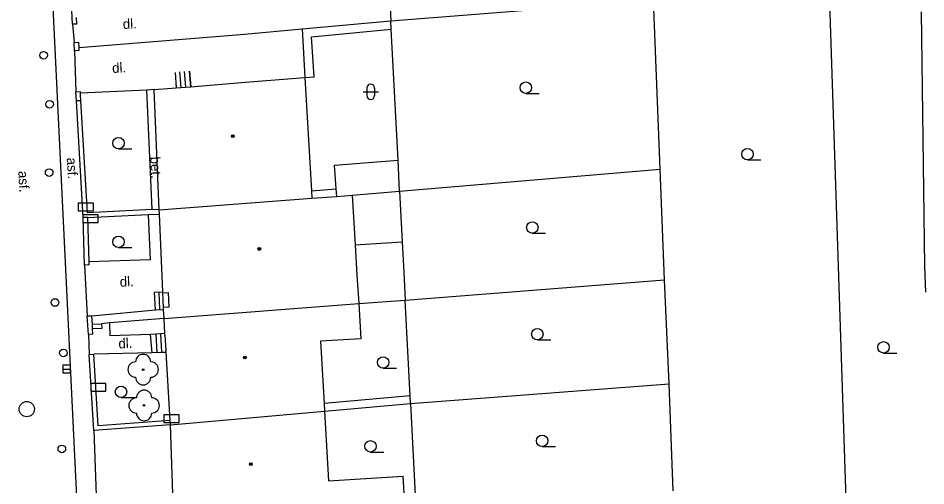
# Model space of a CAD drawing. Extents: x -596229 to -595156, y -1161237 to -1159376.
# Drawn here: x -595217.7 to -595158.2, y -1161120.7 to -1161090 of the extents above; entities that cross this region are included whole.
import ezdxf

# ---------------------------------------------------------------- set-up
doc = ezdxf.new("R2010")
doc.units = 0
for name, color, linetype in [('DOP - kresba z DSPS bez souradnic', 7, 'Continuous'), ('DOP - rozhrani ploch obecne', 7, 'Continuous'), ('Level 22', 7, 'Continuous'), ('Level 24', 7, 'Continuous'), ('Level 27', 7, 'Continuous'), ('Level 28', 7, 'Continuous'), ('Level 36', 7, 'Continuous'), ('Level 39', 7, 'Continuous'), ('silnoproud - povrch.  znaky a  RIS  skut. velikost', 7, 'Continuous'), ('TM - budovy zdene_ betonove - NP', 7, 'Continuous'), ('TM - budovy zdene_ betonove - VP', 7, 'Continuous'), ('TM - chodniky - VP', 7, 'Continuous'), ('TM - komunikace - VP', 7, 'Continuous'), ('TM - letecke snimky - pomocna linie', 7, 'Continuous'), ('TM - plot drateny_ kovovy - VP', 7, 'Continuous'), ('TM - plot dreveny - VP', 7, 'Continuous'), ('TM - podezdivka plotu - VP', 7, 'Continuous'), ('TM - popis povrchu', 7, 'Continuous'), ('TM - rozhrani ploch obecne - VP', 7, 'Continuous'), ('TM - schody - VP', 7, 'Continuous'), ('TM - vjezd na pozemek', 7, 'Continuous'), ('TM - vstup do budovy - zdene_ betonove', 7, 'Continuous')]:
    doc.layers.add(name, color=color, linetype=linetype)

msp = doc.modelspace()

# ---------------------------------------------------------------- linework, layer by layer
at = {"layer": 'DOP - kresba z DSPS bez souradnic'}
for points in [[(-595199.11, -1161090.73), (-595198.92, -1161093.92)], [(-595198.48, -1161091.25), (-595193.27, -1161090.74)], [(-595198.31, -1161093.88), (-595198.48, -1161091.25)], [(-595198.92, -1161093.92), (-595198.31, -1161093.88)], [(-595196.99, -1161099.66), (-595192.82, -1161099.33)], [(-595196.87, -1161101.22), (-595196.99, -1161099.66)], [(-595198.49, -1161101.34), (-595196.87, -1161101.22)], [(-595196.84, -1161101.71), (-595196.87, -1161101.22)], [(-595192.02, -1161114.8), (-595197.67, -1161115.3)]]:
    msp.add_lwpolyline(points, dxfattribs=at)
at = {"layer": 'DOP - rozhrani ploch obecne'}
for points in [[(-595193.67, -1161082.99), (-595193.3, -1161090.19)], [(-595193.3, -1161090.19), (-595176.08, -1161088.83)], [(-595175.64, -1161099.93), (-595176.08, -1161088.83)], [(-595162.87, -1161139.52), (-595164.55, -1161088.34)], [(-595158.29, -1161106.32), (-595158.52, -1161089.62)], [(-595193.27, -1161090.74), (-595193.3, -1161090.19)], [(-595192.82, -1161099.33), (-595193.27, -1161090.74)], [(-595192.72, -1161101.37), (-595192.82, -1161099.33)], [(-595192.72, -1161101.37), (-595175.64, -1161099.93)], [(-595175.35, -1161107.18), (-595175.64, -1161099.93)], [(-595195.83, -1161101.63), (-595192.72, -1161101.37)], [(-595192.72, -1161101.37), (-595192.54, -1161104.7)], [(-595192.54, -1161104.7), (-595192.44, -1161106.69)], [(-595192.44, -1161106.69), (-595192.35, -1161108.52)], [(-595158.23, -1161107.988), (-595158.29, -1161106.32)], [(-595192.35, -1161108.52), (-595175.35, -1161107.18)], [(-595175.06, -1161114.01), (-595175.35, -1161107.18)], [(-595195.39, -1161108.74), (-595192.35, -1161108.52)], [(-595192.02, -1161114.8), (-595192.35, -1161108.52)], [(-595192, -1161115.3), (-595175.06, -1161114.01)], [(-595174.78, -1161121.03), (-595175.06, -1161114.01)], [(-595192, -1161115.3), (-595192.02, -1161114.8)], [(-595197.64, -1161115.8), (-595192, -1161115.3)], [(-595192, -1161115.3), (-595191.62, -1161122.6)]]:
    msp.add_lwpolyline(points, dxfattribs=at)
at = {"layer": 'Level 22'}
for centre in [(-595209.52, -1161113.07), (-595209.46, -1161115.42)]:
    msp.add_circle(centre, 0.05, dxfattribs=at)
for centre, start, end in [((-595210.02, -1161113.07), 90, 270), ((-595209.52, -1161112.57), 0, 180), ((-595209.02, -1161113.07), 270, 90), ((-595209.52, -1161113.57), 180, 0), ((-595209.46, -1161114.92), 0, 180), ((-595209.96, -1161115.42), 90, 270), ((-595208.96, -1161115.42), 270, 90), ((-595209.46, -1161115.92), 180, 0)]:
    msp.add_arc(centre, 0.5, start, end, dxfattribs=at)
at = {"layer": 'Level 24'}
for points in [[(-595213.778, -1161102.659), (-595212.778, -1161102.659), (-595212.778, -1161102.159), (-595213.778, -1161102.159)], [(-595213.468, -1161103.429), (-595212.468, -1161103.429), (-595212.468, -1161102.929), (-595213.468, -1161102.929)], [(-595212.958, -1161114.489), (-595211.958, -1161114.489), (-595211.958, -1161113.989), (-595212.958, -1161113.989)], [(-595208.167, -1161116.538), (-595207.167, -1161116.538), (-595207.167, -1161116.038), (-595208.167, -1161116.038)]]:
    msp.add_lwpolyline(points, close=True, dxfattribs=at)
at = {"layer": 'Level 27'}
msp.add_line((-595214.78, -1161113.04), (-595214.28, -1161113.04), dxfattribs=at)
msp.add_lwpolyline([(-595214.78, -1161113.29), (-595214.28, -1161113.29), (-595214.28, -1161112.79), (-595214.78, -1161112.79)], close=True, dxfattribs=at)
msp.add_circle((-595217.15, -1161115.66), 0.5, dxfattribs=at)
at = {"layer": 'Level 28'}
for centre in [(-595216.05, -1161092.46), (-595215.65, -1161095.67), (-595215.68, -1161100.15), (-595215.29, -1161108.67), (-595214.75, -1161111.98), (-595214.85, -1161118.27)]:
    msp.add_circle(centre, 0.25, dxfattribs=at)
at = {"layer": 'Level 36'}
for p, q in [((-595194.856, -1161094.606), (-595194.856, -1161095.106)), ((-595194.356, -1161094.606), (-595194.356, -1161095.106)), ((-595195.106, -1161094.856), (-595194.106, -1161094.856)), ((-595184.44, -1161094.955), (-595183.565, -1161094.955)), ((-595211.14, -1161098.595), (-595210.265, -1161098.595)), ((-595169.92, -1161099.315), (-595169.045, -1161099.315)), ((-595184.02, -1161104.125), (-595183.145, -1161104.125)), ((-595211.14, -1161105.065), (-595210.265, -1161105.065)), ((-595183.69, -1161111.125), (-595182.815, -1161111.125)), ((-595161, -1161111.985), (-595160.125, -1161111.985)), ((-595193.8, -1161112.975), (-595192.925, -1161112.975)), ((-595210.97, -1161114.905), (-595210.095, -1161114.905)), ((-595194.63, -1161118.475), (-595193.755, -1161118.475)), ((-595183.37, -1161118.115), (-595182.495, -1161118.115))]:
    msp.add_line(p, q, dxfattribs=at)
for centre in [(-595184.44, -1161094.58), (-595211.14, -1161098.22), (-595169.92, -1161098.94), (-595184.02, -1161103.75), (-595211.14, -1161104.69), (-595183.69, -1161110.75), (-595161, -1161111.61), (-595193.8, -1161112.6), (-595210.97, -1161114.53), (-595183.37, -1161117.74), (-595194.63, -1161118.1)]:
    msp.add_circle(centre, 0.375, dxfattribs=at)
for centre, start, end in [((-595194.606, -1161094.606), 0, 180), ((-595194.606, -1161095.106), 180, 0)]:
    msp.add_arc(centre, 0.25, start, end, dxfattribs=at)
at = {"layer": 'Level 39'}
for centre, radius in [((-595203.64, -1161097.77), 0.09), ((-595203.64, -1161097.77), 0.0398), ((-595201.91, -1161105.16), 0.09), ((-595201.91, -1161105.16), 0.0398), ((-595202.85, -1161112.27), 0.09), ((-595202.85, -1161112.27), 0.0398), ((-595202.46, -1161119.28), 0.09), ((-595202.46, -1161119.28), 0.0398)]:
    msp.add_circle(centre, radius, dxfattribs=at)
at = {"layer": 'silnoproud - povrch.  znaky a  RIS  skut. velikost'}
for points in [[(-595213.93, -1161094.85), (-595213.63, -1161094.84)], [(-595213.9, -1161095.45), (-595213.93, -1161094.85)], [(-595213.63, -1161094.95), (-595213.63, -1161094.84)], [(-595213.6, -1161095.44), (-595213.62, -1161095.06), (-595213.63, -1161094.95)], [(-595213.6, -1161095.44), (-595213.9, -1161095.45)], [(-595212.85, -1161110.1), (-595212.25, -1161110.07)], [(-595212.83, -1161110.4), (-595212.85, -1161110.1)], [(-595212.25, -1161110.07), (-595212.23, -1161110.37), (-595212.83, -1161110.4)]]:
    msp.add_lwpolyline(points, dxfattribs=at)
at = {"layer": 'TM - budovy zdene_ betonove - NP'}
for points in [[(-595208.23, -1161108.03), (-595207.88, -1161108.01)], [(-595207.88, -1161108.01), (-595207.83, -1161108.98)], [(-595207.83, -1161108.98), (-595208.18, -1161109)]]:
    msp.add_lwpolyline(points, dxfattribs=at)
at = {"layer": 'TM - budovy zdene_ betonove - VP'}
for points in [[(-595206.48, -1161093.5), (-595206.4, -1161094.52)], [(-595206.4, -1161094.52), (-595206.48, -1161093.5)], [(-595208.79, -1161094.71), (-595207.65, -1161094.61), (-595207.35, -1161094.59), (-595207.05, -1161094.57), (-595206.75, -1161094.55), (-595206.4, -1161094.52), (-595202.84, -1161094.23), (-595198.92, -1161093.92)], [(-595198.92, -1161093.92), (-595198.49, -1161101.34)], [(-595208.47, -1161102.6), (-595208.79, -1161094.71)], [(-595198.49, -1161101.34), (-595198.46, -1161101.83)], [(-595208.47, -1161102.6), (-595198.46, -1161101.83)], [(-595198.46, -1161101.83), (-595196.84, -1161101.71)], [(-595196.84, -1161101.71), (-595195.83, -1161101.63)], [(-595195.83, -1161101.63), (-595195.63, -1161104.88)], [(-595208.46, -1161102.88), (-595208.47, -1161102.6)], [(-595208.23, -1161107.97), (-595208.46, -1161102.88)], [(-595195.63, -1161104.88), (-595195.51, -1161106.88)], [(-595195.51, -1161106.88), (-595195.39, -1161108.74)], [(-595208.23, -1161108.03), (-595208.23, -1161107.97)], [(-595208.18, -1161109), (-595208.23, -1161108.03)], [(-595208.18, -1161109.13), (-595208.18, -1161109)], [(-595208.15, -1161109.71), (-595195.39, -1161108.74)], [(-595195.39, -1161108.74), (-595195.25, -1161111.05)], [(-595208.15, -1161109.71), (-595208.18, -1161109.13)], [(-595208.09, -1161110.71), (-595208.15, -1161109.71)], [(-595208.09, -1161110.82), (-595208.09, -1161110.71)], [(-595195.25, -1161111.05), (-595197.91, -1161111.21)], [(-595197.91, -1161111.21), (-595197.67, -1161115.3)], [(-595208.02, -1161111.92), (-595208.03, -1161111.82)], [(-595207.76, -1161116.4), (-595208.02, -1161111.92)], [(-595197.67, -1161115.3), (-595197.64, -1161115.8)], [(-595207.74, -1161116.7), (-595197.64, -1161115.8)], [(-595197.64, -1161115.8), (-595197.37, -1161120.36)], [(-595207.74, -1161116.7), (-595207.76, -1161116.4)], [(-595207.55, -1161121.87), (-595207.74, -1161116.7)], [(-595197.37, -1161120.36), (-595192.48, -1161120.07)], [(-595192.32, -1161122.65), (-595192.48, -1161120.07)]]:
    msp.add_lwpolyline(points, dxfattribs=at)
at = {"layer": 'TM - chodniky - VP'}
for points in [[(-595209.19, -1161102.91), (-595209.06, -1161105.88), (-595213.07, -1161106)], [(-595212.88, -1161109.54), (-595208.72, -1161109.15)], [(-595208.72, -1161109.15), (-595208.18, -1161109.13)], [(-595209.03, -1161110.76), (-595211.69, -1161110.86), (-595211.71, -1161110.01)], [(-595208.09, -1161110.71), (-595208.39, -1161110.72), (-595208.69, -1161110.74), (-595209.03, -1161110.76)], [(-595208.94, -1161111.97), (-595212.75, -1161112.06)], [(-595208.62, -1161111.95), (-595208.94, -1161111.97)], [(-595208.62, -1161111.95), (-595208.32, -1161111.93)], [(-595208.32, -1161111.93), (-595208.02, -1161111.92)], [(-595212.76, -1161117.07), (-595212.55, -1161122.53)]]:
    msp.add_lwpolyline(points, dxfattribs=at)
at = {"layer": 'TM - komunikace - VP'}
msp.add_lwpolyline([(-595217.68, -1161042.7), (-595210.85, -1161184.31)], dxfattribs=at)
at = {"layer": 'TM - letecke snimky - pomocna linie'}
msp.add_lwpolyline([(-595195.63, -1161104.88), (-595192.54, -1161104.7)], dxfattribs=at)
at = {"layer": 'TM - plot drateny_ kovovy - VP'}
for points in [[(-595213.86, -1161090.41), (-595213.88, -1161089.99)], [(-595199.11, -1161090.73), (-595193.3, -1161090.19)], [(-595213.72, -1161091.95), (-595202.89, -1161091.08), (-595199.11, -1161090.73)], [(-595213.72, -1161091.95), (-595213.74, -1161091.6)], [(-595213.71, -1161092.14), (-595213.72, -1161091.95)], [(-595213.17, -1161102.79), (-595213.6, -1161095.44)], [(-595208.94, -1161102.58), (-595213.17, -1161102.79)], [(-595208.47, -1161102.6), (-595208.94, -1161102.58)]]:
    msp.add_lwpolyline(points, dxfattribs=at)
at = {"layer": 'TM - plot dreveny - VP'}
for points in [[(-595213.07, -1161106), (-595213.15, -1161103.09)], [(-595213.06, -1161106.21), (-595213.07, -1161106)], [(-595212.85, -1161110.1), (-595212.88, -1161109.54)], [(-595211.71, -1161110.01), (-595212.25, -1161110.07)], [(-595208.15, -1161109.71), (-595211.71, -1161110.01)], [(-595212.81, -1161110.74), (-595212.83, -1161110.4)], [(-595212.48, -1161116.75), (-595212.75, -1161112.06)], [(-595207.76, -1161116.4), (-595212.48, -1161116.75)]]:
    msp.add_lwpolyline(points, dxfattribs=at)
at = {"layer": 'TM - podezdivka plotu - VP'}
for points in [[(-595214.16, -1161090.42), (-595214.62, -1161081.17)], [(-595213.86, -1161090.41), (-595214.16, -1161090.42)], [(-595214.04, -1161091.62), (-595213.74, -1161091.6)], [(-595214.01, -1161092.16), (-595214.04, -1161091.62)], [(-595213.71, -1161092.14), (-595214.01, -1161092.16)], [(-595213.45, -1161103.1), (-595213.9, -1161095.45)], [(-595213.15, -1161103.09), (-595213.45, -1161103.1)], [(-595213.36, -1161106.22), (-595213.45, -1161103.1)], [(-595213.15, -1161103.09), (-595209.19, -1161102.91)], [(-595209.19, -1161102.91), (-595208.46, -1161102.88)], [(-595213.06, -1161106.21), (-595213.36, -1161106.22)], [(-595213.18, -1161109.55), (-595212.88, -1161109.54)], [(-595213.11, -1161110.76), (-595213.18, -1161109.55)], [(-595212.81, -1161110.74), (-595213.11, -1161110.76)], [(-595213.05, -1161112.08), (-595212.75, -1161112.06)], [(-595212.76, -1161117.07), (-595213.05, -1161112.08)], [(-595207.74, -1161116.7), (-595212.76, -1161117.07)]]:
    msp.add_lwpolyline(points, dxfattribs=at)
at = {"layer": 'TM - rozhrani ploch obecne - VP'}
for points in [[(-595209.29, -1161094.74), (-595213.63, -1161094.95)], [(-595208.79, -1161094.71), (-595209.29, -1161094.74)], [(-595208.94, -1161102.58), (-595209.29, -1161094.74)], [(-595208.77, -1161108), (-595208.23, -1161107.97)], [(-595208.72, -1161109.15), (-595208.77, -1161108)], [(-595208.94, -1161111.97), (-595209.03, -1161110.76)]]:
    msp.add_lwpolyline(points, dxfattribs=at)
at = {"layer": 'TM - schody - VP'}
for points in [[(-595207.43, -1161093.58), (-595207.35, -1161094.59)], [(-595207.14, -1161093.55), (-595207.05, -1161094.57)], [(-595206.84, -1161093.53), (-595206.75, -1161094.55)], [(-595208.5, -1161107.99), (-595208.45, -1161109.14)], [(-595208.69, -1161110.74), (-595208.62, -1161111.95)], [(-595208.39, -1161110.72), (-595208.32, -1161111.93)]]:
    msp.add_lwpolyline(points, dxfattribs=at)
at = {"layer": 'TM - vjezd na pozemek'}
for points in [[(-595214.16, -1161090.42), (-595214.04, -1161091.62)], [(-595214.01, -1161092.16), (-595213.93, -1161094.85)], [(-595213.36, -1161106.22), (-595213.18, -1161109.55)], [(-595213.11, -1161110.76), (-595213.05, -1161112.08)]]:
    msp.add_lwpolyline(points, dxfattribs=at)
at = {"layer": 'TM - vstup do budovy - zdene_ betonove'}
msp.add_lwpolyline([(-595208.09, -1161110.82), (-595208.03, -1161111.82)], dxfattribs=at)

# ---------------------------------------------------------------- texts
at = {"layer": 'TM - popis povrchu'}
for s, rotation, p in [('dl.', 2.74731, (-595210.84, -1161090.74)), ('dl.', 2.74731, (-595211.54, -1161093.62)), ('asf.', 273.38, (-595214.53, -1161099.19)), ('bet.', 272.74731, (-595209.06, -1161099.12)), ('asf.', 273.38, (-595217.71, -1161100.06)), ('dl.', 2.74731, (-595211.04, -1161107.64)), ('dl.', 2.74731, (-595211.13, -1161111.69))]:
    msp.add_text(s, height=0.65, rotation=rotation, dxfattribs=at).set_placement(p)

doc.saveas('drawing.dxf')
